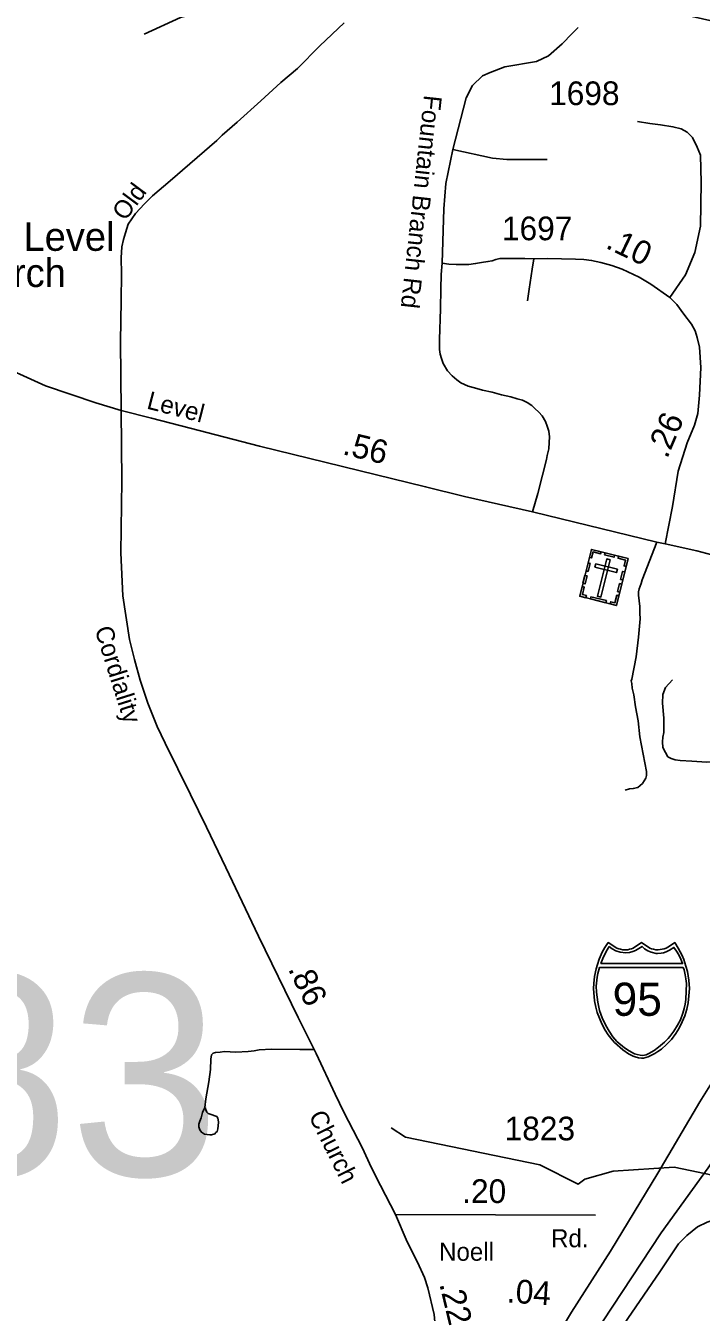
# Model space of a CAD drawing. Extents: x 2220236 to 2384410, y 720751 to 894131.
# Drawn here: x 2322567 to 2326133, y 796965 to 803754 of the extents above; entities that cross this region are included whole.
import ezdxf

# ---------------------------------------------------------------- set-up
doc = ezdxf.new("R2010")
doc.units = 0
for name, color, linetype in [('Exist Cultural Cemetery CELL', 7, 'Continuous'), ('Exist Cultural Church with Cemetery Label', 7, 'Continuous'), ('Exist Hydrographic Creek Single Shore', 7, 'Continuous'), ('Exist Hydrographic Misc Water Feature', 7, 'Continuous'), ('Exist Road Non-System Type 51', 7, 'Continuous'), ('Exist Road Non-System Type 51 Label', 7, 'Continuous'), ('Exist Road Primary Interstate Divided Center Attributed', 7, 'Continuous'), ('Exist Road Primary Interstate Service Attributed', 7, 'Continuous'), ('Exist Road Primary Interstate Shield CELL', 7, 'Continuous'), ('Exist Road Primary Interstate Shield Number Label', 7, 'Continuous'), ('Exist Road Secondary Mileage Hundredths English Label', 7, 'Continuous'), ('Exist Road Secondary Structure Standard Bridge Number Label', 7, 'Continuous'), ('Exist Road Secondary Type 51 Attributed', 7, 'Continuous'), ('Exist Road Secondary Type 51 Label', 7, 'Continuous'), ('Exist Road Secondary Type 51 Number Label', 7, 'Continuous')]:
    doc.layers.add(name, color=color, linetype=linetype)

msp = doc.modelspace()

# ---------------------------------------------------------------- linework, layer by layer
at = {"layer": 'Exist Cultural Cemetery CELL'}
for points in [[(2325553, 800991.1), (2325746.1, 800942.8), (2325684.4, 800695.8), (2325491.2, 800744.1)], [(2325542.5, 800949.1), (2325553.5, 800946.3), (2325561.3, 800977.6), (2325600.7, 800967.7), (2325603.4, 800978.5), (2325553, 800991.1)], [(2325624.9, 800973.1), (2325675.1, 800960.5), (2325672.4, 800949.5), (2325622.1, 800962.1)], [(2325735.7, 800900.7), (2325724.7, 800903.5), (2325732.5, 800934.7), (2325693.1, 800944.5), (2325695.8, 800955.3), (2325746.2, 800942.7)], [(2325524.5, 800877.2), (2325535, 800919.2), (2325546, 800916.4), (2325535.5, 800874.4)], [(2325576.1, 800915.2), (2325571.5, 800897.1), (2325685.8, 800868.5), (2325690.3, 800886.6)], [(2325651.7, 800936.2), (2325633.5, 800940.8), (2325584.3, 800744), (2325602.5, 800739.5)], [(2325508.2, 800812), (2325518.7, 800854), (2325529.7, 800851.2), (2325519.2, 800809.2)], [(2325706.9, 800832.6), (2325717.4, 800874.6), (2325728.4, 800871.9), (2325717.9, 800829.8)], [(2325523.3, 800736.1), (2325526.1, 800747.3), (2325504.8, 800752.6), (2325514.6, 800791.8), (2325503.8, 800794.5), (2325491.2, 800744.2)], [(2325652.2, 800703.8), (2325655, 800715), (2325676.3, 800709.6), (2325686.1, 800748.8), (2325696.9, 800746.1), (2325684.4, 800695.8)], [(2325690.9, 800768.7), (2325701.4, 800810.7), (2325712.4, 800807.9), (2325701.9, 800765.9)], [(2325549.7, 800741.3), (2325632.1, 800720.7), (2325629.3, 800709.6), (2325547, 800730.2)]]:
    msp.add_lwpolyline(points, close=True, dxfattribs=at)
at = {"layer": 'Exist Hydrographic Creek Single Shore'}
msp.add_lwpolyline([(2329082, 802927.2), (2328682, 802986.3), (2328573.9, 802962.2), (2328366, 802976.7), (2327890, 803088.5), (2327445.9, 803306.7), (2327387, 803314.1), (2327179.9, 803236.7), (2326787.9, 803299.5), (2326704, 803342.1), (2326391.9, 803687.1), (2326233, 803769.1), (2325991, 803824.9), (2325831.9, 803907), (2325747, 803988.8), (2325596.9, 804038.5), (2325413, 804070.4), (2325246.9, 804034.1), (2325130.8, 803950.6), (2324905.9, 803948), (2324764.8, 803971.7), (2324106.8, 803980.9), (2323384, 803797.1), (2323192.9, 803710.6)], dxfattribs=at)
at = {"layer": 'Exist Hydrographic Misc Water Feature'}
msp.add_lwpolyline([(2328214, 797709.4), (2327847, 797747), (2327486.9, 797902.9), (2327353, 797999.1), (2327210.9, 797999.9), (2326820.9, 797846.2), (2326697.9, 797726.2), (2326456.9, 797624.5), (2326233.4, 797680.8), (2325989.4, 797730.4), (2325667.9, 797710.4), (2325518, 797668.1), (2325483.1, 797641.7), (2325280.9, 797743.9), (2324571.8, 797888.8), (2324496, 797938.3)], dxfattribs=at)
at = {"layer": 'Exist Road Non-System Type 51'}
for points in [[(2324821.1, 803100.7), (2324890.8, 803373.1), (2324924.6, 803438.6), (2324977.4, 803489.3), (2325017.5, 803508.3), (2325095.6, 803537.8), (2325262.5, 803565.3), (2325325.8, 803594.8), (2325397.6, 803658.2), (2325450.4, 803713.1), (2325482.1, 803744.8)], [(2324764.5, 802500.7), (2324774.6, 802788.1), (2324785.2, 802921.2), (2324821.1, 803100.7)], [(2324821.1, 803100.7), (2325030.2, 803056.3), (2325106.2, 803047.9), (2325319.5, 803047.9)], [(2325249.1, 802524.7), (2325201.6, 802526.7), (2325139.2, 802526.7), (2325093.6, 802526.7), (2325070.2, 802525.4), (2325048.1, 802520.2), (2325028.6, 802513.7), (2325006.5, 802509.8), (2324972.7, 802504.6), (2324941.4, 802499.3), (2324906.3, 802494.1), (2324873.8, 802494.1), (2324838, 802493.5), (2324800.3, 802496.1), (2324764.5, 802500.7), (2324759.3, 802440.8), (2324758, 802366.6), (2324755.4, 802259.9), (2324750.2, 802098.5), (2324751.5, 802045.1), (2324754.1, 802020.4), (2324760.6, 801998.2), (2324771, 801972.2), (2324793.2, 801933.2), (2324817.9, 801907.1), (2324842.6, 801885), (2324863.4, 801870.7), (2324882.9, 801860.3), (2324902.4, 801852.5), (2324934.9, 801843.4), (2324977.9, 801831.6), (2325028.6, 801819.9), (2325078, 801806.9), (2325127.5, 801796.5), (2325160, 801786.1), (2325188.6, 801778.3), (2325213.3, 801766.6), (2325238, 801750.9), (2325254.9, 801735.3), (2325275.7, 801714.5), (2325292.6, 801695), (2325309.6, 801666.3), (2325318.7, 801641.6), (2325327.8, 801615.6), (2325331.7, 801585.6), (2325330.4, 801555.7), (2325327.8, 801521.9), (2325320, 801486.7), (2325314.8, 801464.6), (2325293.9, 801382.6), (2325269.2, 801286.3), (2325241.9, 801188.7)], [(2325215.9, 802302.8), (2325225, 802364), (2325240.6, 802469.4), (2325249.1, 802524.7)], [(2325513.1, 802520.8), (2325468.9, 802522.1), (2325394.8, 802523.4), (2325321.9, 802526), (2325249.1, 802524.7)], [(2325897.8, 801029.7), (2325819.9, 800831.1), (2325816.1, 800811.1), (2325804.5, 800782.8), (2325800.7, 800766.9), (2325800.9, 800748.9), (2325807.5, 800688.9), (2325807.9, 800654.9), (2325810.3, 800625), (2325801.3, 800527), (2325788.5, 800424.8), (2325765.7, 800306.7), (2325761.7, 800296.7), (2325765.9, 800282.7), (2325768.3, 800258.8), (2325776.5, 800222.9), (2325785.2, 800161), (2325800.1, 800087.2), (2325809, 800001.3), (2325842.8, 799819.7), (2325843.1, 799797.7), (2325839.3, 799783.7), (2325821.6, 799755.6), (2325797.8, 799735.2), (2325773.9, 799729), (2325754, 799726.8), (2325730, 799720.6)], [(2325980.1, 800302.7), (2325944.1, 800261.9), (2325929.7, 800225.9), (2325927.3, 800180.2), (2325934.5, 800101), (2325934.5, 800024.1), (2325929.7, 800000.1), (2325927.3, 799976.1), (2325929.7, 799944.9), (2325944.1, 799918.5), (2325956.1, 799896.9), (2325972.9, 799887.3), (2325994.5, 799880), (2326020.9, 799877.6), (2326083.3, 799872.8), (2326162.5, 799868), (2326251.3, 799870.4), (2326280.1, 799872.8)], [(2324090.1, 798352.5), (2324014, 798352.5), (2323863.8, 798354.5), (2323799.4, 798350.6), (2323772.1, 798344.7), (2323740.9, 798340.8), (2323676.5, 798338.8), (2323616, 798340.8), (2323592.6, 798338.8), (2323569.2, 798336.9), (2323555.5, 798333), (2323547.7, 798323.2), (2323543.8, 798301.7), (2323541.8, 798247.1), (2323534, 798180.7), (2323518.4, 798090.9), (2323512.6, 798046)], [(2323512.6, 798046), (2323523.8, 798022), (2323530.4, 798014.1), (2323546.5, 798009), (2323571.1, 798001.1), (2323575, 797998.1), (2323580.9, 797989.4), (2323582.8, 797981.6), (2323585, 797968.9), (2323583.2, 797949.5), (2323581.7, 797933.2), (2323577, 797919.1), (2323571.1, 797913.2), (2323565.3, 797907.4), (2323547.7, 797901.5), (2323537.9, 797901.5), (2323510.1, 797905.6), (2323495, 797915.2), (2323486.5, 797928.4), (2323481.3, 797943.9), (2323480.1, 797958.7), (2323485.3, 797973.8), (2323493.1, 797991.3), (2323500.9, 798018.7), (2323512.6, 798046)]]:
    msp.add_lwpolyline(points, dxfattribs=at)
at = {"layer": 'Exist Road Primary Interstate Divided Center Attributed'}
for points in [[(2327643, 800763), (2327579.7, 800620.9), (2327564.7, 800586.2), (2327474, 800377.4), (2327381.4, 800173.7), (2327307.3, 800025.5), (2327241.2, 799898.5), (2327191, 799811.1), (2327143.4, 799731.8), (2327032.3, 799557.1), (2326897.4, 799337.5), (2326759.9, 799099.3), (2326614.4, 798866.4), (2326455.7, 798607.1), (2326371.1, 798469.5), (2326125.1, 798075.2), (2325903.4, 797698.8), (2325654.2, 797287), (2325447.2, 796966), (2325322.7, 796755.9), (2325043.4, 796312.8), (2324878.7, 796031.5), (2324771, 795862.6)], [(2324769.4, 795665.1), (2324891.8, 795853.1), (2324999.8, 796021.8), (2325237.8, 796379), (2325345.9, 796523.6), (2325612, 796915.3), (2325920.2, 797384.6), (2326168.9, 797727.3), (2326388.3, 798062), (2326623.7, 798413.9), (2326737.4, 798585.9), (2326938.4, 798882.3), (2327152.6, 799215.7), (2327295.4, 799456.5), (2327390.6, 799625.9), (2327459.4, 799755.6), (2327530.8, 799914.3), (2327631.3, 800173.7), (2327742.4, 800485.9), (2327772.1, 800570), (2327843.6, 800745)]]:
    msp.add_lwpolyline(points, dxfattribs=at)
at = {"layer": 'Exist Road Primary Interstate Service Attributed'}
msp.add_lwpolyline([(2328199, 796858.4), (2327498.1, 796885.2), (2327441.2, 796891.8), (2327374.3, 796906.9), (2327317.4, 796927), (2327257.2, 796952.1), (2327190.3, 796982.2), (2327118.4, 797037.5), (2326957.8, 797159.7), (2326834, 797266.8), (2326716.9, 797358), (2326651.7, 797396.5), (2326604.8, 797426.6), (2326559.7, 797443.4), (2326512.8, 797458.4), (2326452.6, 797470.1), (2326332.2, 797476.8), (2326205.1, 797455.1), (2326163.2, 797441.7), (2326113.1, 797416.6), (2326056.2, 797369.7), (2326012.7, 797326.2), (2325913.7, 797179.1), (2325133.8, 796043.1)], dxfattribs=at)
at = {"layer": 'Exist Road Primary Interstate Shield CELL'}
for points in [[(2325817.4, 798306), (2325826.8, 798306.9), (2325839.6, 798309.4), (2325852, 798313.4), (2325866.1, 798319.7), (2325886.9, 798331.2), (2325903.7, 798341), (2325923, 798354), (2325949.1, 798377.7), (2325975.2, 798405.2), (2325998.1, 798436.2), (2326016.4, 798465.2), (2326032.5, 798498.4), (2326045.9, 798529.3), (2326056.6, 798564.6), (2326063.6, 798598.8), (2326067.2, 798634.5), (2326069.6, 798674.1), (2326066.9, 798718.7), (2326059.2, 798764.2), (2326051.9, 798792.6), (2326040.9, 798826.5), (2326031.9, 798848.2), (2326011, 798886.6), (2325992.3, 798916.2), (2325965, 798897), (2325947.3, 798887.6), (2325936.4, 798882.7), (2325925.3, 798880.6), (2325904.8, 798878.1), (2325891.9, 798878.6), (2325880, 798881.4), (2325869.8, 798883.6), (2325861.6, 798887.6), (2325817.4, 798916.2), (2325773.1, 798887.6), (2325763.8, 798883.3), (2325754.3, 798881.4), (2325745.1, 798878.8), (2325730, 798878.1), (2325718.4, 798878.4), (2325706.6, 798880.6), (2325697.2, 798882.5), (2325686.7, 798887.6), (2325641.6, 798916.2), (2325623.8, 798890.5), (2325609.4, 798865.1), (2325594, 798829.2), (2325584.5, 798801.3), (2325577.7, 798778.5), (2325569.3, 798736.5), (2325565, 798700), (2325564.2, 798674.1), (2325569, 798609.6), (2325576, 798575.2), (2325583.3, 798547.5), (2325607.1, 798487.4), (2325625.1, 798453.8), (2325640.5, 798429.6), (2325662, 798402.5), (2325673.7, 798389.5), (2325718.5, 798350.3), (2325748.5, 798329.9), (2325772.4, 798317), (2325783.6, 798312.7), (2325801.2, 798307.8)], [(2325646.9, 798895.5), (2325635.9, 798878.6), (2325623.3, 798855.7), (2325613.1, 798832), (2325602.8, 798805.9), (2326034.3, 798805.7), (2326024.3, 798828.2), (2326013.5, 798850.7), (2326002.3, 798871.2), (2325988.5, 798891.1), (2325964.3, 798875.9), (2325946.7, 798867.6), (2325932.5, 798862.7), (2325920.5, 798860), (2325902, 798858.5), (2325893.6, 798859), (2325867.7, 798864.9), (2325850.2, 798872), (2325833.5, 798883.2), (2325819.9, 798895.9), (2325785.7, 798875.2), (2325770.6, 798868.5), (2325753.1, 798864.1), (2325734, 798861.7), (2325704.6, 798864.9), (2325681.5, 798872.8), (2325661.7, 798883.2)], [(2326036.9, 798784.4), (2326041.5, 798772.2), (2326047.9, 798745.2), (2326051.2, 798724.4), (2326054.6, 798700.4), (2326053.4, 798659.2), (2326051.4, 798616.7), (2326047.5, 798591.4), (2326042.3, 798568.5), (2326035.1, 798543), (2326023.6, 798509.2), (2326007.7, 798480.6), (2325987.8, 798448.7), (2325966.3, 798420.9), (2325957, 798409.3), (2325939.3, 798390.6), (2325907.1, 798364.8), (2325883.6, 798347.2), (2325855.4, 798330.5), (2325841.1, 798324.2), (2325824.4, 798320.7), (2325810.7, 798321.7), (2325794.1, 798326.1), (2325780.6, 798329.7), (2325751.2, 798345.7), (2325727.3, 798361.6), (2325687.6, 798394.2), (2325666.1, 798419.3), (2325646.1, 798448.7), (2325628.2, 798478.8), (2325609.1, 798518.5), (2325595.7, 798558.4), (2325585.9, 798601.5), (2325579.3, 798654.1), (2325578.5, 798686.2), (2325580.5, 798717), (2325583.4, 798733.2), (2325587.3, 798753.2), (2325595.2, 798784.2)]]:
    msp.add_lwpolyline(points, close=True, dxfattribs=at)
at = {"layer": 'Exist Road Secondary Type 51 Attributed'}
msp.add_line((2324518.3, 797481.3), (2325574.5, 797477.4), dxfattribs=at)
for points in [[(2324247.6, 803770), (2324118.9, 803647.6), (2324000.7, 803529.4), (2323914.1, 803455.5), (2323808.5, 803358.3), (2323683.2, 803245), (2323604, 803176.1), (2323576.1, 803147.8), (2323330.2, 802936.5), (2323236, 802857.1), (2323193.1, 802814.1), (2323146.8, 802762.8), (2323107.9, 802707.4), (2323093.1, 802661.1), (2323082.3, 802625.6), (2323074.9, 802586.7), (2323070.7, 802529.6), (2323072.4, 802445.3), (2323070.7, 802304.7), (2323066.6, 802087.2), (2323071.6, 801724.3)], [(2325966.4, 802321), (2326048.4, 802439.5), (2326097.8, 802557.9), (2326129, 802695.9), (2326132.3, 802926.9), (2326127.7, 803072), (2326110.8, 803113.7), (2326086.8, 803163.8), (2326058.1, 803192.4), (2326026.9, 803210.7), (2325982.7, 803221.1), (2325917.7, 803231.5), (2325860.4, 803238), (2325796.7, 803248.4)], [(2325966.4, 802321), (2325866.3, 802390), (2325804.5, 802427.1), (2325714.7, 802470.1), (2325660.1, 802488.3), (2325602.9, 802505.2), (2325553.4, 802515.6), (2325513.1, 802520.8)], [(2325941.7, 801019.5), (2325981.4, 801217.9), (2326010.7, 801403.4), (2326057.5, 801553.1), (2326097.2, 801646.2), (2326114.1, 801708.6), (2326123.2, 801805), (2326129.7, 801950.7), (2326123.2, 802057.5), (2326111.5, 802109.5), (2326099.8, 802144.7), (2326080.2, 802179.8), (2326040.6, 802232.5), (2326004.2, 802283.3), (2325966.4, 802321)], [(2321713.4, 802296.8), (2321968.9, 802167.8), (2322383.2, 801983.5), (2322671.6, 801854), (2322937.6, 801764.6), (2323071.6, 801724.3)], [(2323071.6, 801724.3), (2323073.6, 801353.3), (2323068.7, 800973.6), (2323079.4, 800746.1), (2323114.5, 800515.7), (2323141.9, 800410.3), (2323171.1, 800301), (2323212.1, 800179.9), (2323260.9, 800056.9), (2323303.8, 799969.1), (2323370.1, 799832.4), (2323436.5, 799697.7), (2323520.4, 799525.9), (2323623.8, 799313.1), (2323795.3, 798950.2), (2324005.7, 798520.6), (2324099.9, 798331), (2324199.4, 798116.3), (2324246.1, 798021.5), (2324344.9, 797831.7), (2324390.3, 797731.6), (2324439.1, 797633.6), (2324518.3, 797481.3)], [(2323071.6, 801724.3), (2323231.6, 801682.6), (2323434.5, 801630.5), (2323800.7, 801534.9), (2324677.4, 801321.4), (2324883.6, 801270), (2325241.9, 801188.7), (2325897.8, 801029.7), (2325941.7, 801019.5)], [(2325941.7, 801019.5), (2326108.2, 800984.1), (2326214.1, 800954.7), (2326318.4, 800934), (2326413.4, 800912.9), (2326547.5, 800884.4), (2326649.9, 800866.4), (2326765.5, 800851.6), (2327025.7, 800812.1), (2327280.8, 800790.4), (2327501.5, 800774.6), (2327643, 800763)], [(2324518.3, 797481.3), (2324580.7, 797337), (2324635.2, 797229.1), (2324671.6, 797148.5), (2324689.8, 797095.2), (2324723.6, 796954.2), (2324742.5, 796743.3), (2324743.1, 796679.3), (2324748.1, 796607.3), (2324762, 796380)]]:
    msp.add_lwpolyline(points, dxfattribs=at)

# ---------------------------------------------------------------- texts
at = {"layer": 'Exist Cultural Church with Cemetery Label'}
for s, p in [('Oak Level', (2322132.1, 802566.4)), ('Church', (2322132.1, 802375.4))]:
    msp.add_text(s, height=150, dxfattribs=at).set_placement(p)
at = {"layer": 'Exist Road Non-System Type 51 Label'}
msp.add_text('Fountain Branch Rd', height=95, rotation=263.74137, dxfattribs=at).set_placement((2324669.7, 803391.3))
at = {"layer": 'Exist Road Primary Interstate Shield Number Label'}
msp.add_text('95', height=175, dxfattribs=at).set_placement((2325664.5, 798529.8))
at = {"layer": 'Exist Road Secondary Mileage Hundredths English Label'}
for s, rotation, p in [('.10', 334.42542, (2325622.2, 802583.6)), ('.26', 66.91181, (2325952.2, 801465.6)), ('.56', 346.31605, (2324234.5, 801493.6)), ('.86', 296.09336, (2323949.4, 798777.5)), ('.20', 359.78844, (2324870.3, 797542.5)), ('.22', 283.468, (2324749.4, 797114.7)), ('.04', 356.22772, (2325103.5, 797017.4))]:
    msp.add_text(s, height=125, rotation=rotation, dxfattribs=at).set_placement(p)
at = {"layer": 'Exist Road Secondary Structure Standard Bridge Number Label'}
msp.add_text('183', height=1066.27, dxfattribs=at).set_placement((2321213, 797685.3))
at = {"layer": 'Exist Road Secondary Type 51 Label'}
for s, rotation, p in [('Old', 53.42185, (2323092.1, 802719.6)), ('Level', 345.59518, (2323201, 801735)), ('Cordiality', 287.46327, (2322929.7, 800570)), ('Church', 296.34797, (2324058.1, 798001.8)), ('Rd.', 359.93553, (2325339.6, 797308.5)), ('Noell', 359.93553, (2324748.7, 797237.6))]:
    msp.add_text(s, height=95, rotation=rotation, dxfattribs=at).set_placement(p)
at = {"layer": 'Exist Road Secondary Type 51 Number Label'}
for s, p in [('1698', (2325329.4, 803335.4)), ('1697', (2325080.4, 802622.3)), ('1823', (2325094.5, 797872.5))]:
    msp.add_text(s, height=125, dxfattribs=at).set_placement(p)

doc.saveas('drawing.dxf')
